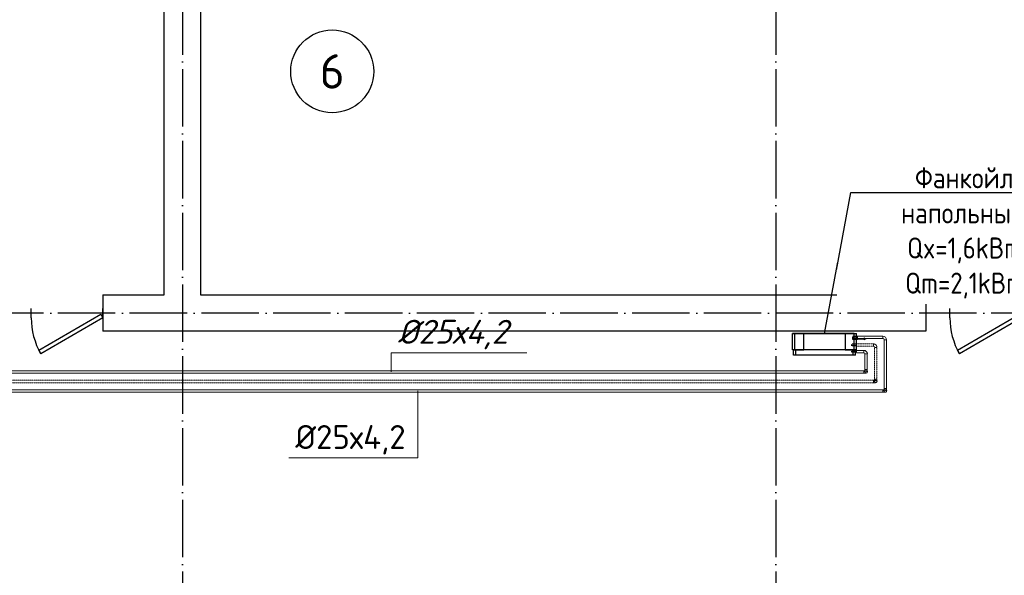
# Model space of a CAD drawing. Header units: millimetres. Extents: x 9824119 to 13672909, y -72394 to 462135.
# Tile 336 of 656: x 10181135 to 10191425, y 14285 to 20092. Entities that reach past the tile are written whole.
import ezdxf
from ezdxf import colors
from ezdxf.entities.mleader import LeaderData, LeaderLine
from ezdxf.math import Vec2, Vec3

# ---------------------------------------------------------------- set-up
doc = ezdxf.new("R2010")
doc.units = ezdxf.units.MM
for name, pattern in [('ACAD_ISO04W100', [30, 24, -3, 0, -3]), ('Hidden', [3, 2, -1]), ('UnderFloor', [7.5, 6, -1.5])]:
    doc.linetypes.add(name, pattern=pattern)
for name, color, linetype in [('MAGI_GENERAL', 7, 'Continuous'), ('PIPE-H1', 7, 'Continuous'), ('PIPE-H1-COMPONENT-', 7, 'Continuous'), ('PIPE-H1-TEXT', 7, 'Continuous')]:
    doc.layers.add(name, color=color, linetype=linetype)
doc.layers.add('Наружни стен', color=7, linetype='Continuous', lineweight=70)
doc.layers.add('Оси', color=1, linetype='ACAD_ISO04W100', lineweight=0)
doc.styles.add('ICOCPEUR', font='isocpeur.ttf')
doc.styles.add('ISO Proportional', font='isocpeur.ttf')
doc.styles.add('ISOCPEUR', font='isocpeui.ttf')
doc.styles.add('СПДС', font='isocpeur.ttf')

# ---------------------------------------------------------------- blocks, each defined once
blk = doc.blocks.new('Дверь — метрические')
for p, q in [((0, 0), (0, -100)), ((750, 0), (750, -100))]:
    blk.add_line(p, q)
blk.add_lwpolyline([(0, 0), (650, 375), (671, 337), (22, -38)], close=True)
blk.add_arc((0, 0), 750, 0, 30)
blk = doc.blocks.new('вамвамамавмвмммм')
at = {"color": 253, "lineweight": 25}
for p, q in [((1598674.5, 1380644.6), (1598674.5, 1386564.6)), ((1599054.5, 1386564.6), (1599054.5, 1380644.6)), ((1598034.5, 1380644.6), (1598674.5, 1380644.6)), ((1599054.5, 1380644.6), (1606634.5, 1380644.6)), ((1606634.5, 1380264.6), (1598034.5, 1380264.6))]:
    blk.add_line(p, q, dxfattribs=at)
blk.add_circle((1600430.2, 1382981), 433.1, dxfattribs=at)
at = {"layer": 'Наружни стен', "color": 253, "lineweight": 25}
for p, q in [((1598034.5, 1380644.6), (1598034.5, 1380264.6)), ((1606634.5, 1380644.6), (1606634.5, 1380264.6))]:
    blk.add_line(p, q, dxfattribs=at)
at = {"layer": 'Оси', "color": 18, "lineweight": 25, "ltscale": 25, "true_color": 0x000000}
for p, q in [((1598864.5, 1386754.6), (1598864.5, 1367780.8)), ((1605064.5, 1386754.6), (1605064.5, 1367780.8)), ((1608664.5, 1380454.6), (1571167, 1380454.6))]:
    blk.add_line(p, q, dxfattribs=at)
at = {"color": 253, "lineweight": 25, "rotation": 180}
for p in [(1598034.5, 1380404.6), (1607634.5, 1380404.6)]:
    blk.add_blockref('Дверь — метрические', p, dxfattribs=at)
at = {"color": 253, "lineweight": 25, "insert": (1600430.2, 1382981), "char_height": 360, "width": 959.299, "attachment_point": 5, "style": 'ISO Proportional'}
blk.add_mtext('6', dxfattribs=at)
blk = doc.blocks.new('_None')
blk = doc.blocks.new('*U3564')
at = {"layer": 'PIPE-H1-TEXT', "color": 7, "linetype": 'Continuous', "lineweight": 15}
for p, q in [((10185017, 16411, 12), (10185017, 16611, 12)), ((10185017, 16611, 12), (10186436, 16611, 12))]:
    blk.add_line(p, q, dxfattribs=at)
at = {"layer": 'PIPE-H1-TEXT', "color": 102, "linetype": 'Continuous', "lineweight": 15, "style": 'ISOCPEUR'}
blk.add_text('%%c25х4,2', height=250, dxfattribs=at).set_placement((10185086, 16705, 12))
blk = doc.blocks.new('*U3580')
at = {"layer": 'PIPE-H1-TEXT', "color": 7, "linetype": 'Continuous', "lineweight": 15}
for p, q in [((10185297, 16211, 12), (10185297, 15511, 12)), ((10185297, 15511, 12), (10183947, 15511, 12))]:
    blk.add_line(p, q, dxfattribs=at)
at = {"layer": 'PIPE-H1-TEXT', "color": 1, "linetype": 'Continuous', "lineweight": 15, "style": 'ICOCPEUR'}
blk.add_text('%%c25х4,2', height=250, dxfattribs=at).set_placement((10184016, 15605, 12))
blk = doc.blocks.new('*U3675')
at = {"layer": 'PIPE-H1', "color": 82, "linetype": 'Continuous', "lineweight": 20, "extrusion": (-1, 0, 0)}
blk.add_ellipse((10189956, 16411, 12), major_axis=(0, -12.5), ratio=1, start_param=0, end_param=3.141593, dxfattribs=at)
at = {"layer": 'PIPE-H1', "color": 82, "linetype": 'Continuous', "lineweight": 20, "extrusion": (0, -1, 0)}
for centre in [(10189956, 16423, 38), (10189956, 16398, 38)]:
    blk.add_ellipse(centre, major_axis=(0, 0, -25), ratio=1, start_param=0, end_param=1.570796, dxfattribs=at)
blk = doc.blocks.new('*U3676')
at = {"layer": 'PIPE-H1', "color": 82, "linetype": 'Continuous', "lineweight": 20}
for p, q in [((10189956, 16423, 12), (10178075, 16423, 12)), ((10189956, 16398, 12), (10178075, 16398, 12))]:
    blk.add_line(p, q, dxfattribs=at)
blk = doc.blocks.new('*U3677')
at = {"layer": 'PIPE-H1', "color": 7, "linetype": 'Continuous', "lineweight": -3}
blk.add_line((10189981, 16411, 285), (10189981, 16411, 284), dxfattribs=at)
blk = doc.blocks.new('*U3678')
at = {"layer": 'PIPE-H1', "color": 82, "linetype": 'Continuous', "lineweight": 20, "extrusion": (0, 1, 0)}
blk.add_ellipse((10189981, 16436, 560), major_axis=(-12.5, 0), ratio=1, start_param=0, end_param=3.141593, dxfattribs=at)
at = {"layer": 'PIPE-H1', "color": 82, "linetype": 'Continuous', "lineweight": 20, "extrusion": (1, 0, 0)}
for centre in [(10189968, 16436, 535), (10189993, 16436, 535)]:
    blk.add_ellipse(centre, major_axis=(0, 0, 25), ratio=1, start_param=0, end_param=1.570796, dxfattribs=at)
at = {"layer": 'PIPE-H1', "color": 1, "linetype": 'UnderFloor', "lineweight": -3, "extrusion": (0, 0, -1)}
blk.add_ellipse((10189981, 16411, 535), major_axis=(-12.5, 0), ratio=1, start_param=0, end_param=3.141593, dxfattribs=at)
at = {"layer": 'PIPE-H1', "color": 82, "linetype": 'Continuous', "lineweight": 20, "extrusion": (0, 0, -1)}
blk.add_ellipse((10189981, 16411, 535), major_axis=(12.5, 0), ratio=1, start_param=0, end_param=3.141593, dxfattribs=at)
blk = doc.blocks.new('*U3679')
at = {"layer": 'PIPE-H1', "color": 82, "linetype": 'Continuous', "lineweight": 20}
for p, q in [((10189968, 16598, 560), (10189968, 16436, 560)), ((10189993, 16598, 560), (10189993, 16436, 560))]:
    blk.add_line(p, q, dxfattribs=at)
blk = doc.blocks.new('*U3680')
at = {"layer": 'PIPE-H1', "color": 82, "linetype": 'Continuous', "lineweight": 20}
for major_axis in [(37.5, 0), (12.5, 0)]:
    blk.add_ellipse((10189956, 16598, 560), major_axis=major_axis, ratio=1, start_param=0, end_param=1.570796, dxfattribs=at)
at = {"layer": 'PIPE-H1', "color": 82, "linetype": 'Continuous', "lineweight": 20, "extrusion": (-1, 0, 0)}
blk.add_ellipse((10189956, 16623, 560), major_axis=(0, -12.5), ratio=1, start_param=0, end_param=3.141593, dxfattribs=at)
at = {"layer": 'PIPE-H1', "color": 82, "linetype": 'Continuous', "lineweight": 20, "extrusion": (0, -1, 0)}
blk.add_ellipse((10189981, 16598, 560), major_axis=(12.5, 0), ratio=1, start_param=0, end_param=3.141593, dxfattribs=at)
blk = doc.blocks.new('*U3681')
at = {"layer": 'PIPE-H1', "color": 82, "linetype": 'Continuous', "lineweight": 20}
for p, q in [((10189881, 16636, 560), (10189956, 16636, 560)), ((10189881, 16611, 560), (10189956, 16611, 560))]:
    blk.add_line(p, q, dxfattribs=at)
blk = doc.blocks.new('*U3774')
at = {"layer": 'PIPE-H1', "color": 5, "linetype": 'Hidden', "lineweight": 20, "extrusion": (-1, 0, 0)}
blk.add_ellipse((10190056, 16311, 12), major_axis=(0, -12.5), ratio=1, start_param=0, end_param=3.141593, dxfattribs=at)
at = {"layer": 'PIPE-H1', "color": 5, "linetype": 'Hidden', "lineweight": 20, "extrusion": (0, -1, 0)}
for centre in [(10190056, 16323, 38), (10190056, 16298, 38)]:
    blk.add_ellipse(centre, major_axis=(0, 0, -25), ratio=1, start_param=0, end_param=1.570796, dxfattribs=at)
blk = doc.blocks.new('*U3775')
at = {"layer": 'PIPE-H1', "color": 5, "linetype": 'Hidden', "lineweight": 20}
for p, q in [((10190056, 16323, 12), (10178175, 16323, 12)), ((10190056, 16298, 12), (10178175, 16298, 12))]:
    blk.add_line(p, q, dxfattribs=at)
blk = doc.blocks.new('*U3776')
at = {"layer": 'PIPE-H1', "color": 7, "linetype": 'Continuous', "lineweight": -3}
for p, q in [((10190081, 16311, 300), (10190081, 16311, 299)), ((10190081, 16311, 50), (10190081, 16311, 49))]:
    blk.add_line(p, q, dxfattribs=at)
blk = doc.blocks.new('*U3777')
at = {"layer": 'PIPE-H1', "color": 5, "linetype": 'Hidden', "lineweight": 20, "extrusion": (0, 1, 0)}
blk.add_ellipse((10190081, 16336, 575), major_axis=(-12.5, 0), ratio=1, start_param=0, end_param=3.141593, dxfattribs=at)
at = {"layer": 'PIPE-H1', "color": 5, "linetype": 'Hidden', "lineweight": 20, "extrusion": (1, 0, 0)}
for centre in [(10190068, 16336, 550), (10190093, 16336, 550)]:
    blk.add_ellipse(centre, major_axis=(0, 0, 25), ratio=1, start_param=0, end_param=1.570796, dxfattribs=at)
at = {"layer": 'PIPE-H1', "color": 1, "linetype": 'UnderFloor', "lineweight": -3, "extrusion": (0, 0, -1)}
blk.add_ellipse((10190081, 16311, 550), major_axis=(-12.5, 0), ratio=1, start_param=0, end_param=3.141593, dxfattribs=at)
at = {"layer": 'PIPE-H1', "color": 5, "linetype": 'Hidden', "lineweight": 20, "extrusion": (0, 0, -1)}
blk.add_ellipse((10190081, 16311, 550), major_axis=(12.5, 0), ratio=1, start_param=0, end_param=3.141593, dxfattribs=at)
blk = doc.blocks.new('*U3778')
at = {"layer": 'PIPE-H1', "color": 5, "linetype": 'Hidden', "lineweight": 20}
for p, q in [((10190068, 16666, 575), (10190068, 16336, 575)), ((10190093, 16666, 575), (10190093, 16336, 575))]:
    blk.add_line(p, q, dxfattribs=at)
blk = doc.blocks.new('*U3779')
at = {"layer": 'PIPE-H1', "color": 5, "linetype": 'Hidden', "lineweight": 20}
for major_axis in [(37.5, 0), (12.5, 0)]:
    blk.add_ellipse((10190056, 16666, 575), major_axis=major_axis, ratio=1, start_param=0, end_param=1.570796, dxfattribs=at)
at = {"layer": 'PIPE-H1', "color": 5, "linetype": 'Hidden', "lineweight": 20, "extrusion": (-1, 0, 0)}
blk.add_ellipse((10190056, 16691, 575), major_axis=(0, -12.5), ratio=1, start_param=0, end_param=3.141593, dxfattribs=at)
at = {"layer": 'PIPE-H1', "color": 5, "linetype": 'Hidden', "lineweight": 20, "extrusion": (0, -1, 0)}
blk.add_ellipse((10190081, 16666, 575), major_axis=(12.5, 0), ratio=1, start_param=0, end_param=3.141593, dxfattribs=at)
blk = doc.blocks.new('*U3780')
at = {"layer": 'PIPE-H1', "color": 5, "linetype": 'Hidden', "lineweight": 20}
for p, q in [((10189881, 16704, 575), (10190056, 16704, 575)), ((10189881, 16679, 575), (10190056, 16679, 575))]:
    blk.add_line(p, q, dxfattribs=at)
blk = doc.blocks.new('*U3781')
at = {"layer": 'PIPE-H1', "color": 1, "linetype": 'Continuous', "lineweight": 20, "extrusion": (-1, 0, 0)}
blk.add_ellipse((10190156, 16211, 12), major_axis=(0, -12.5), ratio=1, start_param=0, end_param=3.141593, dxfattribs=at)
at = {"layer": 'PIPE-H1', "color": 1, "linetype": 'Continuous', "lineweight": 20, "extrusion": (0, -1, 0)}
for centre in [(10190156, 16223, 38), (10190156, 16198, 38)]:
    blk.add_ellipse(centre, major_axis=(0, 0, -25), ratio=1, start_param=0, end_param=1.570796, dxfattribs=at)
blk = doc.blocks.new('*U3782')
at = {"layer": 'PIPE-H1', "color": 1, "linetype": 'Continuous', "lineweight": 20}
for p, q in [((10190156, 16223, 12), (10178275, 16223, 12)), ((10190156, 16198, 12), (10178275, 16198, 12))]:
    blk.add_line(p, q, dxfattribs=at)
blk = doc.blocks.new('*U3783')
at = {"layer": 'PIPE-H1', "color": 7, "linetype": 'Continuous', "lineweight": -3}
blk.add_line((10190181, 16211, 146), (10190181, 16211, 145), dxfattribs=at)
blk = doc.blocks.new('*U3784')
at = {"layer": 'PIPE-H1', "color": 1, "linetype": 'Continuous', "lineweight": 20, "extrusion": (0, 1, 0)}
blk.add_ellipse((10190181, 16236, 421), major_axis=(-12.5, 0), ratio=1, start_param=0, end_param=3.141593, dxfattribs=at)
at = {"layer": 'PIPE-H1', "color": 1, "linetype": 'Continuous', "lineweight": 20, "extrusion": (1, 0, 0)}
for centre in [(10190168, 16236, 396), (10190193, 16236, 396)]:
    blk.add_ellipse(centre, major_axis=(0, 0, 25), ratio=1, start_param=0, end_param=1.570796, dxfattribs=at)
at = {"layer": 'PIPE-H1', "color": 1, "linetype": 'UnderFloor', "lineweight": -3, "extrusion": (0, 0, -1)}
blk.add_ellipse((10190181, 16211, 396), major_axis=(-12.5, 0), ratio=1, start_param=0, end_param=3.141593, dxfattribs=at)
at = {"layer": 'PIPE-H1', "color": 1, "linetype": 'Continuous', "lineweight": 20, "extrusion": (0, 0, -1)}
blk.add_ellipse((10190181, 16211, 396), major_axis=(12.5, 0), ratio=1, start_param=0, end_param=3.141593, dxfattribs=at)
blk = doc.blocks.new('*U3785')
at = {"layer": 'PIPE-H1', "color": 1, "linetype": 'Continuous', "lineweight": 20}
for p, q in [((10190168, 16746, 421), (10190168, 16236, 421)), ((10190193, 16746, 421), (10190193, 16236, 421))]:
    blk.add_line(p, q, dxfattribs=at)
blk = doc.blocks.new('*U3786')
at = {"layer": 'PIPE-H1', "color": 1, "linetype": 'Continuous', "lineweight": 20}
for major_axis in [(37.5, 0), (12.5, 0)]:
    blk.add_ellipse((10190156, 16746, 421), major_axis=major_axis, ratio=1, start_param=0, end_param=1.570796, dxfattribs=at)
at = {"layer": 'PIPE-H1', "color": 1, "linetype": 'Continuous', "lineweight": 20, "extrusion": (-1, 0, 0)}
blk.add_ellipse((10190156, 16771, 421), major_axis=(0, -12.5), ratio=1, start_param=0, end_param=3.141593, dxfattribs=at)
at = {"layer": 'PIPE-H1', "color": 1, "linetype": 'Continuous', "lineweight": 20, "extrusion": (0, -1, 0)}
blk.add_ellipse((10190181, 16746, 421), major_axis=(12.5, 0), ratio=1, start_param=0, end_param=3.141593, dxfattribs=at)
blk = doc.blocks.new('*U3787')
at = {"layer": 'PIPE-H1', "color": 1, "linetype": 'Continuous', "lineweight": 20}
for p, q in [((10189881, 16784, 421), (10190156, 16784, 421)), ((10189881, 16759, 421), (10190156, 16759, 421))]:
    blk.add_line(p, q, dxfattribs=at)
blk = doc.blocks.new('*U4072')
at = {"layer": 'PIPE-H1-COMPONENT-', "color": 7, "linetype": 'Continuous', "lineweight": -3}
blk.add_line((10189881, 16771, 421), (10189881, 16771, 420), dxfattribs=at)
blk = doc.blocks.new('*U4073')
at = {"layer": 'PIPE-H1-COMPONENT-', "color": 11, "linetype": 'Continuous', "lineweight": 20}
for p, q in [((10189961, 16759, 360), (10189881, 16759, 360)), ((10189881, 16759, 360), (10189881, 16753, 360)), ((10189881, 16753, 360), (10189961, 16753, 360)), ((10189981, 16756, 360), (10189961, 16765, 360)), ((10189961, 16765, 360), (10189961, 16759, 360)), ((10189961, 16747, 360), (10189981, 16756, 360)), ((10189961, 16753, 360), (10189961, 16747, 360))]:
    blk.add_line(p, q, dxfattribs=at)
at = {"layer": 'PIPE-H1-COMPONENT-', "color": 11, "linetype": 'Continuous', "lineweight": 20, "extrusion": (1, 0, 0)}
blk.add_circle((16756, 360, 10189881), 7.5, dxfattribs=at)
blk = doc.blocks.new('*U4074')
at = {"layer": 'MAGI_GENERAL', "color": 1, "linetype": 'UnderFloor', "lineweight": -3}
for p, q in [((10189331, 16811, 100), (10189211, 16811, 100)), ((10189211, 16811, 100), (10189211, 16811)), ((10189856, 16811, 100), (10189211, 16811, 100)), ((10189211, 16811, 100), (10189211, 16811, 536)), ((10189331, 16641, 100), (10189331, 16811, 100)), ((10189331, 16811, 100), (10189331, 16811)), ((10189761, 16811, 100), (10189761, 16641, 100)), ((10189856, 16811, 100), (10189761, 16811, 100)), ((10189761, 16811, 100), (10189761, 16811)), ((10189881, 16779, 421), (10189841, 16779, 421)), ((10189881, 16749, 100), (10189881, 16811, 100)), ((10189881, 16811, 100), (10189881, 16811)), ((10189881, 16811, 536), (10189881, 16811, 100)), ((10189881, 16749, 100), (10189881, 16811, 100)), ((10189870, 16699, 575), (10189831, 16699, 575)), ((10189870, 16684, 575), (10189831, 16684, 575)), ((10189881, 16764, 421), (10189841, 16764, 421)), ((10189881, 16749, 360), (10189841, 16749, 360)), ((10189881, 16684, 100), (10189881, 16699, 100)), ((10189881, 16684, 536), (10189881, 16699, 536)), ((10189881, 16684, 100), (10189881, 16699, 100)), ((10189211, 16641, 100), (10189211, 16641)), ((10189211, 16641, 536), (10189211, 16641, 100)), ((10189846, 16641, 100), (10189221, 16641, 100)), ((10189221, 16641, 100), (10189221, 16641, 536)), ((10189221, 16641, 536), (10189236, 16641, 586)), ((10189221, 16641, 100), (10189331, 16641, 100)), ((10189221, 16641, 100), (10189246, 16641, 100)), ((10189221, 16586, 536), (10189221, 16586, 100)), ((10189331, 16641, 100), (10189331, 16641)), ((10189761, 16641, 100), (10189846, 16641, 100)), ((10189761, 16641, 100), (10189761, 16641)), ((10189864, 16631, 560), (10189831, 16631, 560)), ((10189864, 16616, 560), (10189831, 16616, 560)), ((10189846, 16641, 620), (10189856, 16641, 586)), ((10189871, 16641, 536), (10189871, 16641, 100)), ((10189871, 16616, 100), (10189871, 16641, 100)), ((10189871, 16641, 100), (10189881, 16641, 100)), ((10189871, 16641, 100), (10189881, 16641, 100)), ((10189871, 16616, 536), (10189871, 16631, 536)), ((10189871, 16586, 100), (10189871, 16586, 536)), ((10189881, 16641, 100), (10189881, 16641)), ((10189881, 16641, 100), (10189881, 16641, 536))]:
    blk.add_line(p, q, dxfattribs=at)
at = {"layer": 'MAGI_GENERAL', "color": 7, "linetype": 'Continuous', "lineweight": -3}
for p, q in [((10189211, 16641, 536), (10189211, 16811, 536)), ((10189211, 16811, 536), (10189236, 16811, 630)), ((10189236, 16641, 630), (10189236, 16811, 630)), ((10189236, 16811, 630), (10189856, 16811, 630)), ((10189856, 16641, 630), (10189856, 16811, 630)), ((10189856, 16811, 630), (10189881, 16811, 536)), ((10189881, 16699, 536), (10189881, 16811, 536)), ((10189891, 16779, 421), (10189881, 16779, 421)), ((10189881, 16699, 575), (10189870, 16699, 575)), ((10189881, 16684, 575), (10189870, 16684, 575)), ((10189891, 16764, 421), (10189881, 16764, 421)), ((10189891, 16749, 360), (10189881, 16749, 360)), ((10189881, 16641, 536), (10189881, 16684, 536)), ((10189236, 16641, 630), (10189211, 16641, 536)), ((10189221, 16586, 536), (10189221, 16641, 536)), ((10189246, 16586, 620), (10189221, 16586, 536)), ((10189856, 16641, 630), (10189236, 16641, 630)), ((10189246, 16586, 620), (10189246, 16641, 620)), ((10189846, 16586, 620), (10189246, 16586, 620)), ((10189846, 16586, 620), (10189846, 16641, 620)), ((10189871, 16586, 536), (10189846, 16586, 620)), ((10189881, 16641, 536), (10189856, 16641, 630)), ((10189881, 16631, 560), (10189864, 16631, 560)), ((10189881, 16616, 560), (10189864, 16616, 560)), ((10189871, 16631, 536), (10189871, 16641, 536)), ((10189871, 16586, 536), (10189871, 16616, 536))]:
    blk.add_line(p, q, dxfattribs=at)
at = {"layer": 'MAGI_GENERAL', "color": 1, "linetype": 'UnderFloor', "lineweight": -3, "extrusion": (-1, 0, 0)}
for centre in [(10189841, 16771, 421), (10189831, 16691, 575), (10189841, 16756, 360), (10189831, 16623, 560)]:
    blk.add_ellipse(centre, major_axis=(0, -7.5), ratio=1, start_param=0, end_param=3.141593, dxfattribs=at)
at = {"layer": 'MAGI_GENERAL', "color": 7, "linetype": 'Continuous', "lineweight": -3, "extrusion": (-1, 0, 0)}
for centre in [(10189891, 16771, 421), (10189881, 16691, 575), (10189891, 16756, 360), (10189881, 16623, 560)]:
    blk.add_ellipse(centre, major_axis=(0, -7.5), ratio=1, start_param=0, end_param=3.141593, dxfattribs=at)

msp = doc.modelspace()

# ---------------------------------------------------------------- block references
msp.add_blockref('вамвамамавмвмммм', (8583971.2, -1363429.7))
at = {"layer": 'PIPE-H1'}
for name in ['*U3780', '*U3779', '*U3785', '*U3681', '*U3680', '*U3679', '*U3778', '*U3676', '*U3675', '*U3678', '*U3677', '*U3775', '*U3774', '*U3777', '*U3776', '*U3782', '*U3781', '*U3784', '*U3783']:
    msp.add_blockref(name, (0, 0), dxfattribs=at)
at = {"layer": 'PIPE-H1-TEXT'}
for name in ['*U3564', '*U3580']:
    msp.add_blockref(name, (0, 0), dxfattribs=at)

# ---------------------------------------------------------------- next in the draw order: leaders
at = {"color": 5, "lineweight": 25, "ltscale": 15}
ml = msp.add_multileader_mtext('Standard', dxfattribs=at)
ml.set_content('{\\fGOST Common|b0|i0|c204|p34;\\W0.9;\\C256;Фанкойл напольный Qx=1,6kBm Qm=2,1kBm}', color=14, style='СПДС')
ml.set_leader_properties()
ml.set_arrow_properties(name='NONE')
ml.build(insert=Vec2(0, 0))
ml.multileader.update_dxf_attribs({"text_left_attachment_type": 6, "text_right_attachment_type": 6, "dogleg_length": 0.36, "arrow_head_size": 100})
ctx = ml.context
ctx.base_point, ctx.char_height, ctx.arrow_head_size, ctx.plane_origin = Vec3(10189821.3, 18285.1, 630), 220, 100, Vec3(10179334, 31506.2, 630)
ctx.left_attachment, ctx.right_attachment, ctx.text_align_type = 6, 6, 1
notes = []
notes.append((ctx, [(1, (1, 1, 0), (10189820.9, 18285.1, 630), (1, 0), 0.36, [(1, [(10189545.8, 16811.2, 630)], 0, [])])]))
ctx.mtext.insert, ctx.mtext.width, ctx.mtext.defined_height, ctx.mtext.alignment, ctx.mtext.flow_direction = Vec3(10191005.6, 18549.1, 630), 2438.932, 630, 2, 5
ctx.mtext.has_bg_fill, ctx.mtext.bg_color, ctx.mtext.bg_scale_factor, ctx.mtext.bg_transparency, ctx.mtext.use_window_bg_color = 1, -1027028792, 1.5, 0, 1
for ctx, leaders in notes:
    for number, flags, end, landing, length, lines in leaders:
        leader = LeaderData()
        leader.index, (leader.has_last_leader_line, leader.has_dogleg_vector, leader.attachment_direction) = number, flags
        leader.last_leader_point, leader.dogleg_vector, leader.dogleg_length = Vec3(end), Vec3(landing), length
        for number, points, colour, breaks in lines:
            line = LeaderLine()
            line.index, line.vertices, line.color, line.breaks = number, Vec3.list(points), colors.encode_raw_color(colour), breaks
            leader.lines.append(line)
        ctx.leaders.append(leader)

# ---------------------------------------------------------------- next in the draw order: block references
at = {"layer": 'MAGI_GENERAL'}
msp.add_blockref('*U4074', (0, 0), dxfattribs=at)
at = {"layer": 'PIPE-H1'}
for name in ['*U3787', '*U3786']:
    msp.add_blockref(name, (0, 0), dxfattribs=at)
at = {"layer": 'PIPE-H1-COMPONENT-'}
for name in ['*U4072', '*U4073']:
    msp.add_blockref(name, (0, 0), dxfattribs=at)

# ---------------------------------------------------------------- next in the draw order: texts
at = {"char_height": 300, "attachment_point": 1, "style": 'ISOCPEUR'}
for s, insert, width in [('\\pi13638.10589;{\\fISOCPEUR|b0|i0|c204|p34;\\H1.66667x;\\L\\C7;\\P\\pi10874.35036;\\H1.1x;Общие указания\\l\\P\\pi13638.10589;\\P\\pi-900,l1200,t1200;\\H0.72727x;1.^IПроект выполнен на основании задания заказчика и задания на проектирование архитектурно-строительных чертежей.\\P2.^IПроект соответствует действующим нормам :\\P\\pl900,t900;\\fSymbol|b0|i0|c2|p18;·^I\\fISOCPEUR|b0|i0|c204|p34;КМК 2. 04.05-97* "Отопление, вентиляция и кондиционирование воздуха".\\P\\fSymbol|b0|i0|c2|p18;·^I\\fISOCPEUR|b0|i0|c204|p34;ШНК 2.08.02-09* "Общественные здания и сооружение" \\P\\fSymbol|b0|i0|c2|p18;·^I\\fISOCPEUR|b0|i0|c204|p34;КМК 2.01.01-94 "Климатические и физико-геологические данные для проектирования".\\P\\fSymbol|b0|i0|c2|p18;·^I\\fISOCPEUR|b0|i0|c204|p34;КМК 2.01.04-97* "Строительная теплотехника".\\P\\fSymbol|b0|i0|c2|p18;·^I\\fISOCPEUR|b0|i0|c204|p34;ГОСТ 21.602-2003 "Правила выполнения рабочей документации отопления, вентиляции и кондиционирования".\\P\\fSymbol|b0|i0|c2|p18;·^I\\fISOCPEUR|b0|i0|c204|p34;ШНК \\fISOCPEUR|b0|i0|c186|p34;2.01.02-04\\fISOCPEUR|b0|i0|c204|p34; - \\fISOCPEUR|b0|i0|c186|p34;"\\fISOCPEUR|b0|i0|c204|p34;Пожарная безопасность зданий и сооружений\\fISOCPEUR|b0|i0|c186|p34;"\\fISOCPEUR|b0|i0|c204|p34;;\\P\\pl1200,t1200;3.^I  Расчетные параметры наружного воздуха для проектирования отопления, вентиляции и кондиционирования воздуха приняты по КМК 2.01.01-94.\\P\\pi-300,l300,tz;      Для проектирования отопления, вентиляции и кондиционирования воздуха: \\P\\pl1500,t1500;-^IХолодный  период  года Тн\\fISOCPEUR|b0|i0|c186|p34;=-14.0°C\\fISOCPEUR|b0|i0|c204|p34;; I=-12,4 кДж/кг (Парам. Б);\\P-^IТеплый  период  года Тн=33°C; I=55,7 кДж/кг  (Парам. А);\\P-^IТеплый  период  года Тн=37,5°C; I=65,2 кДж/кг (Парам. Б);\\P-^IСкорость ветра  - V=1,6 м/сек - холодный период;\\P-^IСкорость ветра  - V=1,9 м/сек - теплый  период;\\P-^IПродолжительность отопительного периода  Zот.пер.=129суток;\\P-^IСредняя температура отопительного периода  tот.пер.=2,7°C;\\P-^IБарометрическое давление в районе строительства Рбар=950 Гпа.\\P\\pi600,l0,tz;\\P\\pi11458.1097;\\LТЕПЛОСНАБЖЕНИЕ\\P\\pi13638.10589;\\l\\P\\pi0;\\C0;В качестве источника тепла выбран установленный во дворе здания тепловой насос, рассчитанный на работу в температурном режиме 40–30 °C.^J^JСистема отопления спроектирована как двухтрубная, в ней используются напольный фанкойл.\\P^JОсновным источником тепла является тепловой насос. \\P^JОсновное охлаждение осуществляется с помощью\\Pтепловых насосов. Для отвода конденсата, образующегося в фанкойлах, предусмотрены дренажные трубы. Основные водосточные и обратные трубы выполнены из полипропилена. \\P\\pi600;^JОсновные подающие и обратные трубы выполнены из полипропилена. Слив воды из системы осуществляется через регулировочный узел. Для снижения теплопотерь через трубы выполнены работы по теплоизоляции.\\C7; \\P\\pi12278.10827;\\LОТОПЛЕНИЕ\\l\\P\\pi0;  Для достижения  комфортных условий в зимнее время и компенсации теплопотерь в помещениях установлены \\C0;фанкойл\\C7;ы обеспечивающие в помещениях нормируемую температуру воздуха:\\P\\pi-300,l1500,t1500;-^IКабинет врача +20°C.\\P-^IЗал       +22°C.\\P-^IФизиотерапия     +21°C.\\P\\pi0,l0,tz;   На каждом приборе предусматривается устанавка термостатического клапана и запорного крана. Рекомендуется применить трубопроводы стабильные полипропиленовые. Система теплоснабжения \\C0;фанкойл\\C7;ов двухтрубная с принудительной циркуляцией, горизонтальная. Удаление воздуха осуществляется из воздухоспускных кранов установленных в \\C0;фанкойл\\C7;ах. Все монтажные и наладочные работы проводить в соответствии с нормативными документами и инструкциям фирм-изготовителя.}', (9986122.2, 27067.1), 27276.212), ('{\\fISOCPEUR|b0|i0|c204|p34;\\C7;^I\\A1;\\L\\P\\pi10515.36534;\\H1.33333x;ВЕНТИЛЯЦИЯ\\P\\pi0;\\l^IВ здании предусмотрена приточно-вытяжная вентиляция с естественным и \\Pмеханическим побуждением, для функционально различных и конструктивно раздельных групп \\Pпомещений.   ^I  \\P^IТакже предусматривается естественная вентиляция с удалением и поступлением воздуха через окна и двери.\\P^IУдаление воздуха из помещений производится с помощью вытяжных решеток.\\P^IМатериал воздуховодов - тонколистовая оцинкованная сталь по ГОСТ 14918-80.\\P^IВоздуховоды систем вытяжной вентиляции выполняются класса "Н" (нормально плотный).\\P^IМонтаж систем вентиляции выполнить в соответствии с \\A0;КМК 3.05.01.-9\\A1;7\\P\\A0;\\L\\P\\pi12075.36144;\\P\\pi7995.37164;ПРИМЕЧАНИЯ (ТЕПЛОСНАБЖЕНИЕ)\\P\\pi-900,l900,t900;\\l1.^IЧертеж читать совместно со спецификацией и с другими разделами проекта.\\P2.^IМонтаж оборудования и трубопроводов производить в соответствии с местными \\P\\pi0;действующими нормами и правилами, и требованиями завода-изготовителя оборудования.\\P\\pi-900;3.^IТрубопроводы системы теплоснабжения радиаторов приняты полипропиленовыми.\\P4.^IНа планах и схемах указаны наружный диаметр и толщина стенки полипропиленовых \\P\\pi0;трубопроводов.\\P\\pi-900;5.^IПриборы и трубопроводы нанесены условно.\\P6.^IУклон трубопроводов выполнить согласно схемам в сторону ближайшего вертикального \\P\\pi0;стояка.\\P\\pi-900;7.^IВсе отметки указаны от уровня пола этажа. \\P8.^IКрепить трубу в штробе каждые 2 метра.\\P9.^IТрубопроводы отопления, прокладываемые в полу покрыть трубчатой тепловой изоляцией \\P\\pi0;из вспученного полителена "Isocom" толщиной 9 мм.\\P\\pi-900;10.^IДиаметры запорно-регулирующей арматуры и фильтров соответствуют диаметру \\P\\pi0;трубопроводов, если не указано иное.\\P\\pi3390,l600,tz;\\P\\pi5455.37799,l0;\\LПРИМЕЧАНИЯ (ВЕНТИЛЯЦИЯ И КОНДИЦИОНИРОВАНИЕ)\\l\\P\\pi-900,l900,t900;1.^IВентиляционные системы показаны условно.\\P2.^IЧертеж читать совместно со спецификацией и остальными разделами проекта \\P3.^IВсе неплотности при пересечении инженерными коммуникациями огнестойких стен, \\P\\pi0;перекрытий и перегородок заделать материалами, соответствующими по степени \\Pогнестойкости пересекаемым ограждениям.\\P\\pi-900;4.^IВ сан-узлах двери не оборудованные переточными решетками, предусмотреть с \\P\\pi0;подрезкой дверного полотна, высота щели не менее 20 мм. Если конструкция дверей не \\Pпозволяет предусмотреть щели в нижней части, то необходимо выполнить установку \\Pжалюзийной решетки в нижней половине двери.\\P\\pi-900;5.^IРазместить все приборы для измерения температуры, давления и скорости потока в \\P\\pi0;доступных местах с прямыми секциями труб или воздуховодов наверху или внизу, \\Pсогласно рекомендациям завода изготовителя для точности показаний.\\P\\pi-900;6.^IУстановить расположение диффузоров, отдушин и вентиляционных решеток согласно \\P\\pi0;архитектурным планам потолка, освещения и другим деталям/узлам потолка и \\Pвыполнить незначительные изменения для обеспечения соответствия.\\P\\pi-900;7.^IМонтаж оборудования выполнить в соответствии с местными нормами и правилами, а \\P\\pi0;так же требованиями завода-изготовителя оборудования \\P\\pi-900;8.^IВсе отметки оборудований даны от пола этажа.\\P}', (10015733.6, 26003.4), 24350.724)]:
    msp.add_mtext(s, dxfattribs=dict(at, insert=insert, width=width))

doc.saveas('drawing.dxf')
